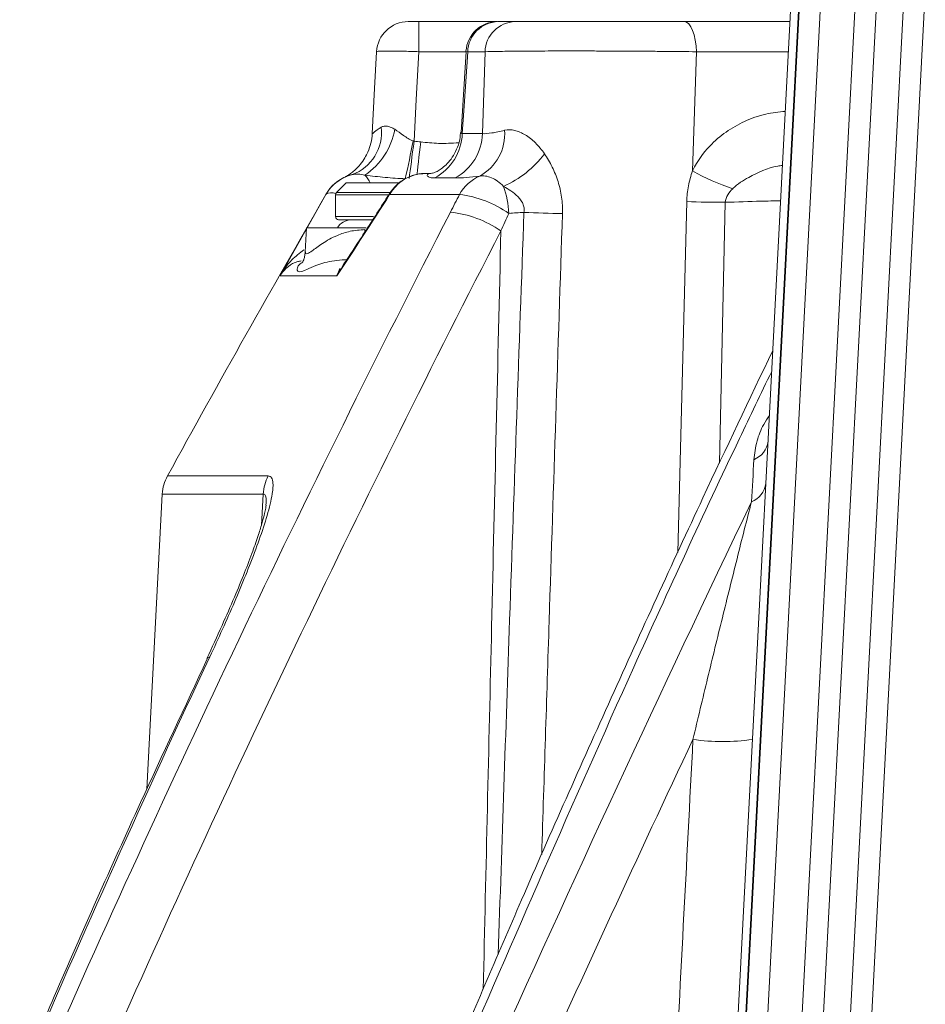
# Model space of a CAD drawing. Header units: millimetres. Extents: x 0 to 8410, y 0 to 5940.
# Tile 261 of 316: x 7125 to 7211, y 2287 to 2380. Entities that reach past the tile are written whole.
import ezdxf

# ---------------------------------------------------------------- set-up
doc = ezdxf.new("R2010")
doc.units = ezdxf.units.MM
doc.header["$LTSCALE"] = 10

msp = doc.modelspace()

# ---------------------------------------------------------------- linework, layer by layer
at = {"color": 7, "linetype": 'Continuous', "lineweight": 0}
for p, q in [((7192.564721, 2265.7711), (7200.406636, 2415.403623)), ((7191.817264, 2265.57476), (7199.664186, 2415.302995)), ((7162.699009, 2379.574764), (7170.101131, 2379.574764)), ((7170.19325, 2379.574764), (7171.81247, 2379.574764)), ((7187.789152, 2379.574764), (7197.791751, 2379.574764)), ((7167.189266, 2376.769382), (7166.690479, 2369.105745)), ((7163.916911, 2365.26795), (7163.20316, 2365.233901)), ((7155.817266, 2364.342708), (7154.905136, 2363.430578)), ((7155.817266, 2364.342708), (7160.81817, 2364.342708)), ((7152.167614, 2360.139217), (7153.91707, 2363.235894)), ((7154.817264, 2363.218445), (7154.817264, 2361.142706)), ((7155.117254, 2360.842708), (7158.264245, 2360.842708)), ((7149.578895, 2355.556975), (7152.076344, 2359.977666)), ((7152.081425, 2360.074762), (7151.963244, 2357.819709)), ((7157.727431, 2360.074762), (7152.081425, 2360.074762)), ((7138.451587, 2334.921676), (7136.989947, 2307.032126))]:
    msp.add_line(p, q, dxfattribs=at)
at = {"color": 8, "linetype": 'Continuous', "lineweight": 0}
for p, q in [((7192.691575, 2266.810586), (7199.941347, 2405.144486)), ((7201.937388, 2405.03988), (7194.687615, 2266.705978)), ((7198.175187, 2270.962256), (7204.120006, 2384.396273)), ((7206.116061, 2384.291667), (7200.171228, 2270.857646)), ((7202.809761, 2272.401913), (7208.586122, 2382.621485)), ((7210.582162, 2382.516879), (7204.805802, 2272.297304)), ((7162.699009, 2379.574764), (7162.699009, 2376.731771)), ((7167.186822, 2376.731771), (7162.699009, 2376.731771)), ((7167.321916, 2376.731771), (7167.184751, 2376.76965)), ((7168.964784, 2376.731771), (7167.321916, 2376.731771)), ((7168.726216, 2368.988443), (7168.964784, 2376.731771)), ((7188.935618, 2376.731771), (7188.573266, 2365.460488)), ((7197.642754, 2376.731771), (7188.935618, 2376.731771)), ((7166.813086, 2368.988443), (7168.726216, 2368.988443)), ((7163.20316, 2365.233901), (7163.835134, 2365.233901)), ((7166.147987, 2364.799577), (7164.209957, 2364.799577)), ((7153.91707, 2363.235894), (7153.905059, 2363.235894)), ((7159.846301, 2363.218445), (7154.817264, 2363.218445)), ((7154.905136, 2363.430578), (7159.935649, 2363.430578)), ((7159.94216, 2363.235894), (7159.936885, 2363.348845)), ((7166.55008, 2363.235894), (7159.94216, 2363.235894)), ((7187.191899, 2329.398926), (7188.022788, 2362.579096)), ((7191.671963, 2362.499426), (7191.113065, 2337.842237)), ((7154.817264, 2361.142706), (7158.419306, 2361.142706)), ((7157.595779, 2359.666149), (7157.610963, 2359.917748)), ((7155.703406, 2357.074756), (7155.937309, 2357.097338)), ((7154.95878, 2355.556975), (7149.578895, 2355.556975)), ((7138.940225, 2336.638171), (7148.461114, 2336.638171)), ((7147.992875, 2334.921676), (7138.451587, 2334.921676)), ((7147.815372, 2331.986199), (7147.992875, 2334.921676))]:
    msp.add_line(p, q, dxfattribs=at)
at = {"color": 8, "linetype": 'Continuous', "lineweight": 0, "flags": 128}
for points in [[(7187.789152, 2379.574764), (7188.005741, 2379.520881), (7188.214566, 2379.361186), (7188.408102, 2379.101414), (7188.579406, 2378.750879), (7188.722338, 2378.322187), (7188.831742, 2377.830732), (7188.9037, 2377.294171), (7188.935618, 2376.731771)], [(7162.699009, 2376.731771), (7162.458058, 2372.217405), (7162.247966, 2368.276823)], [(7167.321916, 2376.731771), (7166.984434, 2371.597502), (7166.813086, 2368.988443)], [(7162.247966, 2368.276823), (7162.18258, 2367.770958), (7162.117879, 2367.27317), (7162.054549, 2366.788703), (7161.993261, 2366.322625), (7161.934639, 2365.879867), (7161.879311, 2365.465063), (7161.827873, 2365.082595), (7161.780845, 2364.736471)], [(7162.8745, 2368.204954), (7162.81953, 2367.715466), (7162.765096, 2367.233339), (7162.711735, 2366.763312), (7162.659983, 2366.309989), (7162.610318, 2365.877795), (7162.56326, 2365.471009), (7162.519242, 2365.093592), (7162.518392, 2365.086365)], [(7142.653789, 2319.357503), (7142.751749, 2319.471288), (7142.94533, 2319.546747)]]:
    msp.add_lwpolyline(points, dxfattribs=at)
at = {"color": 7, "linetype": 'Continuous', "lineweight": 0, "flags": 128}
msp.add_lwpolyline([(7158.291946, 2368.988443), (7158.519651, 2373.257134), (7158.7052, 2376.731771)], dxfattribs=at)
at = {"color": 7, "linetype": 'Continuous', "lineweight": 0}
for centre, radius, start, end in [((7161.700816, 2376.575052), 2.999712, 90.00493794, 177.00522579), ((7170.151668, 2376.574749), 3.000015, 90.00041277, 176.17637538), ((7153.298295, 2369.250102), 5.000501, 336.33657543, 357.00054), ((7157.37102, 2361.239133), 4, 111.2689724, 150.05347032), ((8453.642518, 1614.448531), 1500, 150.053470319, 151.219215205), ((7155.117261, 2363.218444), 0.3, 135, 180), ((7155.117261, 2361.142708), 0.3, 180, 270), ((7156.317261, 2359.342708), 1.5, 90, 150.78856461), ((7142.446097, 2334.712334), 4, 151.2192152, 177)]:
    msp.add_arc(centre, radius, start, end, dxfattribs=at)
at = {"color": 8, "linetype": 'Continuous', "lineweight": 0}
for centre, radius, start, end in [((7170.252531, 2376.643417), 2.931947, 91.15853424, 178.27311742), ((7171.883298, 2376.656128), 2.919495, 91.39015736, 178.51532364), ((7154.952736, 2369.071353), 4.209551, 289.95630901, 7.0676631), ((7153.854147, 2370.578675), 6.678289, 304.23113947, 349.83932692), ((7161.802294, 2369.199072), 5.015217, 298.69008147, 357.59297551), ((7163.710037, 2369.188002), 5.020147, 299.05397221, 357.72178976), ((7166.223788, 2368.993835), 4.600782, 299.04468906, 3.85372599), ((7060.723632, 2387.404963), 103.217951, 347.30920471, 349.33465532), ((7166.703207, 2373.02989), 9.871625, 293.88763201, 322.93895744), ((7156.092841, 2363.528701), 2.15428, 22.2008955, 45.19688522), ((7198.958479, 2383.894098), 21.157755, 240.60375762, 251.86315636), ((7169.936028, 2361.431031), 3.836949, 112.66597565, 151.94037191), ((7154.457172, 2362.499532), 0.913203, 65.31876318, 126.2590939), ((7165.242432, 2352.817925), 10.499716, 55.33196116, 82.84573248), ((7162.304459, 2360.983916), 8.922797, 3.01695936, 19.78259552), ((7191.424045, 2434.757317), 72.258316, 267.30204434, 270.19658175), ((7164.621925, 2351.448753), 10.178018, 55.01644608, 83.98568883), ((7176.420032, 2430.3679), 68.921772, 266.85251534, 269.88286025), ((7193.544717, 2340.193105), 2.188289, 292.39876043, 352.05120402), ((7152.119634, 2334.718058), 4.13178, 152.30802111, 177.17526016), ((7193.352165, 2336.215762), 2.173266, 291.6005363, 351.78141154), ((7191.42628, 2330.893622), 19.37301, 261.6610774, 278.3389226)]:
    msp.add_arc(centre, radius, start, end, dxfattribs=at)
at = {"color": 7, "linetype": 'Continuous', "lineweight": 0}
for points, knots in [([(7161.700553, 2379.574759), (7161.698039, 2379.574759), (7161.72261, 2379.574759), (7161.819996, 2379.574759), (7161.894011, 2379.574759), (7162.078631, 2379.574759), (7162.190334, 2379.574759), (7162.43448, 2379.574759), (7162.565529, 2379.574759), (7162.699005, 2379.574759)], [0, 0, 0, 0, 0.25, 0.25, 0.5, 0.5, 0.75, 0.75, 1, 1, 1, 1]), ([(7171.812476, 2379.574759), (7172.070414, 2379.574759), (7172.405296, 2379.574759), (7173.019994, 2379.574759), (7173.244504, 2379.574759), (7173.729392, 2379.574759), (7173.987226, 2379.574759), (7174.805441, 2379.574759), (7175.410065, 2379.574759), (7176.408533, 2379.574759), (7176.75436, 2379.574759), (7177.461559, 2379.574759), (7177.824386, 2379.574759), (7178.568321, 2379.574759), (7178.949429, 2379.574759), (7179.730335, 2379.574759), (7180.131487, 2379.574759), (7181.336007, 2379.574759), (7182.148597, 2379.574759), (7183.381757, 2379.574759), (7183.797587, 2379.574759), (7184.621294, 2379.574759), (7185.028362, 2379.574759), (7186.235608, 2379.574759), (7187.021976, 2379.574759), (7187.789147, 2379.574759)], [0, 0, 0, 0, 0.125, 0.125, 0.1875, 0.1875, 0.25, 0.25, 0.375, 0.375, 0.4375, 0.4375, 0.5, 0.5, 0.5625, 0.5625, 0.625, 0.625, 0.75, 0.75, 0.8125, 0.8125, 0.875, 0.875, 1, 1, 1, 1]), ([(7166.627343, 2369.105253), (7166.624986, 2368.956478), (7166.61738, 2368.476238), (7166.385655, 2367.722364), (7165.999505, 2366.916555), (7165.524104, 2366.280702), (7165.03749, 2365.81517), (7164.595644, 2365.506005), (7164.211873, 2365.318113), (7163.987557, 2365.243211), (7163.881172, 2365.238772), (7163.917845, 2365.238093), (7163.918893, 2365.238074)], [0, 0, 0, 0, 0.056440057, 0.182186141, 0.299589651, 0.409206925, 0.513210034, 0.617664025, 0.729989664, 0.859062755, 0.995971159, 1, 1, 1, 1]), ([(7157.863821, 2367.248345), (7157.781788, 2367.064152), (7157.597104, 2366.649474), (7157.200448, 2366.101984), (7156.760401, 2365.62713), (7156.362663, 2365.29241), (7156.06482, 2365.085112), (7155.893475, 2364.979142), (7155.783711, 2364.915946), (7155.749948, 2364.89795), (7155.729855, 2364.887241)], [0, 0, 0, 0, 0.157658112, 0.354940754, 0.526309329, 0.665780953, 0.766873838, 0.833656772, 0.901011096, 1, 1, 1, 1]), ([(7163.203166, 2365.233901), (7162.869441, 2365.216755), (7162.545195, 2365.158544), (7161.914857, 2364.963538), (7161.606185, 2364.824002), (7161.042659, 2364.479452), (7160.782559, 2364.2731), (7160.312952, 2363.793032), (7160.110976, 2363.52739), (7159.942163, 2363.235899)], [0, 0, 0, 0, 0.25, 0.25, 0.5, 0.5, 0.75, 0.75, 1, 1, 1, 1]), ([(7163.091744, 2365.191463), (7162.932678, 2365.187488), (7162.391095, 2365.173955), (7161.506219, 2364.823529), (7160.571498, 2364.207251), (7160.143509, 2363.618909), (7159.947376, 2363.349292)], [0, 0, 0, 0, 0.125622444, 0.427713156, 0.737740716, 1, 1, 1, 1]), ([(7159.936513, 2363.347683), (7159.781343, 2363.102978), (7158.844156, 2361.625019), (7157.33127, 2359.27411), (7155.979119, 2357.217326), (7155.409421, 2356.350745)], [0, 0, 0, 0, 0.102995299, 0.622067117, 1, 1, 1, 1]), ([(7151.962246, 2357.816476), (7151.946494, 2357.660354), (7151.913365, 2357.332019), (7151.801519, 2357.030708), (7151.71323, 2356.849275), (7151.653447, 2356.775506), (7151.666086, 2356.787876), (7151.670168, 2356.791872)], [0, 0, 0, 0, 0.168995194, 0.355408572, 0.57590799, 0.863009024, 1, 1, 1, 1]), ([(7196.163456, 2348.505143), (7193.953015, 2343.865955), (7188.766568, 2332.980841), (7180.855434, 2315.659654), (7172.824862, 2297.627072), (7167.796108, 2285.83026), (7165.504242, 2280.453838)], [0, 0, 0, 0, 0.207321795, 0.486447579, 0.765947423, 1, 1, 1, 1]), ([(7148.266415, 2333.859641), (7148.266369, 2333.857129), (7148.266233, 2333.849672), (7148.229357, 2333.568824), (7148.11445, 2333.038538), (7147.88845, 2332.196068), (7147.51932, 2331.008976), (7146.972947, 2329.428407), (7146.215102, 2327.445453), (7145.23916, 2325.08797), (7144.046485, 2322.366615), (7143.143226, 2320.411945), (7142.659704, 2319.365594)], [0, 0, 0, 0, 0.020873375, 0.06198223, 0.113854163, 0.179945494, 0.263364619, 0.370451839, 0.501780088, 0.646635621, 0.810840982, 1, 1, 1, 1]), ([(7142.702739, 2319.334406), (7140.590115, 2314.813224), (7135.645511, 2304.23138), (7129.750135, 2291.042909), (7126.049905, 2282.340423), (7124.966721, 2279.792908)], [0, 0, 0, 0, 0.345383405, 0.808371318, 1, 1, 1, 1])]:
    msp.add_open_spline(points, degree=3, knots=knots, dxfattribs=at)
at = {"color": 8, "linetype": 'Continuous', "lineweight": 0}
for points, knots in [([(7162.699005, 2376.731767), (7162.432397, 2376.742409), (7162.170293, 2376.751834), (7161.654729, 2376.768351), (7161.398544, 2376.7755), (7160.910945, 2376.786942), (7160.679812, 2376.79126), (7160.242735, 2376.797106), (7160.036372, 2376.798599), (7159.667302, 2376.79861), (7159.502007, 2376.797174), (7159.211053, 2376.791333), (7159.088756, 2376.786973), (7158.893326, 2376.775621), (7158.818999, 2376.768541), (7158.722727, 2376.751886), (7158.700732, 2376.742409), (7158.705196, 2376.731767)], [0, 0, 0, 0, 0.125, 0.125, 0.25, 0.25, 0.375, 0.375, 0.5, 0.5, 0.625, 0.625, 0.75, 0.75, 0.875, 0.875, 1, 1, 1, 1]), ([(7188.935624, 2376.731767), (7187.97669, 2376.743451), (7186.993805, 2376.753821), (7185.484946, 2376.767479), (7184.976192, 2376.771714), (7183.946753, 2376.779528), (7183.427092, 2376.783094), (7181.886015, 2376.792565), (7180.870543, 2376.797346), (7179.365309, 2376.802206), (7178.864018, 2376.80344), (7177.888146, 2376.805067), (7177.411872, 2376.80547), (7176.482137, 2376.805473), (7176.028677, 2376.805072), (7175.14479, 2376.803462), (7174.712549, 2376.802244), (7173.464485, 2376.797374), (7172.708582, 2376.792584), (7171.685477, 2376.783152), (7171.363046, 2376.779631), (7170.756615, 2376.771809), (7170.475782, 2376.767546), (7169.706786, 2376.753841), (7169.2877, 2376.743449), (7168.964785, 2376.731767)], [0, 0, 0, 0, 0.125, 0.125, 0.1875, 0.1875, 0.25, 0.25, 0.375, 0.375, 0.4375, 0.4375, 0.5, 0.5, 0.5625, 0.5625, 0.625, 0.625, 0.75, 0.75, 0.8125, 0.8125, 0.875, 0.875, 1, 1, 1, 1]), ([(7188.573266, 2365.460488), (7188.585168, 2365.48573), (7188.998864, 2366.363099), (7189.983692, 2367.722589), (7191.716638, 2369.195627), (7193.50787, 2370.210748), (7195.401949, 2370.894732), (7196.72687, 2371.028665), (7197.34716, 2371.091369)], [0, 0, 0, 0, 0.0073980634, 0.2571460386, 0.4424295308, 0.6279026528, 0.8257948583, 1, 1, 1, 1]), ([(7159.130297, 2369.589296), (7159.219156, 2369.637271), (7159.314506, 2369.669708), (7159.519484, 2369.701741), (7159.62979, 2369.700852), (7159.855486, 2369.665233), (7159.971595, 2369.630532), (7160.200322, 2369.534757), (7160.314268, 2369.473502), (7160.427697, 2369.400568)], [0, 0, 0, 0, 0.25, 0.25, 0.5, 0.5, 0.75, 0.75, 1, 1, 1, 1]), ([(7158.291942, 2368.988443), (7158.287296, 2368.973314), (7158.303347, 2368.982019), (7158.375613, 2369.040943), (7158.432564, 2369.091701), (7158.653162, 2369.277957), (7158.860508, 2369.443636), (7159.130297, 2369.589296)], [0, 0, 0, 0, 0.25, 0.25, 0.5, 0.5, 1, 1, 1, 1]), ([(7160.427697, 2369.400568), (7160.698288, 2369.226581), (7160.964327, 2369.023551), (7161.385138, 2368.725777), (7161.529535, 2368.627179), (7161.832775, 2368.445792), (7161.98978, 2368.363708), (7162.158487, 2368.302187)], [0, 0, 0, 0, 0.5, 0.5, 0.75, 0.75, 1, 1, 1, 1]), ([(7166.66242, 2369.102436), (7166.66015, 2369.098407), (7166.60546, 2369.001323), (7166.697919, 2368.969848), (7166.79438, 2368.985422), (7166.813086, 2368.988443)], [0, 0, 0, 0, 0.033729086, 0.812619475, 1, 1, 1, 1]), ([(7168.726213, 2368.988443), (7168.967803, 2368.973966), (7169.263897, 2368.999659), (7169.960278, 2369.113709), (7170.360556, 2369.201863), (7170.81416, 2369.303057)], [0, 0, 0, 0, 0.5, 0.5, 1, 1, 1, 1]), ([(7170.81416, 2369.303057), (7171.115134, 2369.370202), (7171.431295, 2369.366317), (7171.926883, 2369.257639), (7172.095957, 2369.203768), (7172.433966, 2369.063266), (7172.600849, 2368.97774), (7173.094584, 2368.679574), (7173.414658, 2368.425798), (7174.030093, 2367.815732), (7174.318243, 2367.46589), (7174.580705, 2367.080606)], [0, 0, 0, 0, 0.25, 0.25, 0.375, 0.375, 0.5, 0.5, 0.75, 0.75, 1, 1, 1, 1]), ([(7162.8745, 2368.204954), (7163.440082, 2368.14679), (7164.634863, 2368.02392), (7165.834395, 2368.090167), (7166.466097, 2368.125054)], [0, 0, 0, 0, 0.4733763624, 1, 1, 1, 1]), ([(7174.580705, 2367.080606), (7174.846764, 2366.690041), (7175.090066, 2366.274406), (7175.523516, 2365.39294), (7175.710205, 2364.933754), (7176.012337, 2363.978954), (7176.127642, 2363.479835), (7176.268911, 2362.473747), (7176.296215, 2361.963563), (7176.279116, 2361.446273)], [0, 0, 0, 0, 0.25, 0.25, 0.5, 0.5, 0.75, 0.75, 1, 1, 1, 1]), ([(7197.079907, 2365.992028), (7196.930785, 2365.970996), (7195.808495, 2365.812709), (7194.19678, 2365.086991), (7192.822909, 2364.235037), (7192.383825, 2363.798964), (7192.372332, 2363.78755)], [0, 0, 0, 0, 0.085922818, 0.646651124, 0.990751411, 1, 1, 1, 1]), ([(7153.917065, 2363.235899), (7154.051175, 2363.469051), (7154.206096, 2363.68453), (7154.555595, 2364.081839), (7154.752577, 2364.265358), (7155.176693, 2364.587384), (7155.402081, 2364.725421), (7155.879171, 2364.956191), (7156.132739, 2365.048897), (7156.389477, 2365.114579)], [0, 0, 0, 0, 0.25, 0.25, 0.5, 0.5, 0.75, 0.75, 1, 1, 1, 1]), ([(7156.38947, 2365.114573), (7156.360768, 2365.107232), (7156.144656, 2365.051957), (7156.026131, 2365.000882), (7155.923347, 2364.956591)], [0, 0, 0, 0, 0.132811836, 1, 1, 1, 1]), ([(7157.610909, 2365.057232), (7157.380036, 2365.115158), (7157.156508, 2365.150604), (7156.742349, 2365.171109), (7156.555591, 2365.156576), (7156.389477, 2365.114579)], [0, 0, 0, 0, 0.5, 0.5, 1, 1, 1, 1]), ([(7161.419959, 2364.729062), (7160.786443, 2364.749783), (7160.152637, 2364.794384), (7159.201526, 2364.88326), (7158.884423, 2364.916464), (7158.249023, 2364.986061), (7157.930758, 2365.022566), (7157.610909, 2365.057232)], [0, 0, 0, 0, 0.5, 0.5, 0.75, 0.75, 1, 1, 1, 1]), ([(7164.209958, 2364.799572), (7164.031671, 2364.799572), (7163.884765, 2364.814959), (7163.656681, 2364.872561), (7163.575734, 2364.914855), (7163.490881, 2365.012842), (7163.486362, 2365.069114), (7163.575611, 2365.170995), (7163.667048, 2365.217775), (7163.835128, 2365.233901)], [0, 0, 0, 0, 0.25, 0.25, 0.5, 0.5, 0.75, 0.75, 1, 1, 1, 1]), ([(7188.022784, 2362.579094), (7188.035271, 2363.075345), (7188.090994, 2363.569167), (7188.278289, 2364.530812), (7188.40946, 2365.000656), (7188.573273, 2365.460488)], [0, 0, 0, 0, 0.5, 0.5, 1, 1, 1, 1]), ([(7168.457433, 2364.971643), (7167.999463, 2364.921564), (7167.578067, 2364.877201), (7166.808547, 2364.816193), (7166.46034, 2364.799572), (7166.147984, 2364.799572)], [0, 0, 0, 0, 0.5, 0.5, 1, 1, 1, 1]), ([(7170.70067, 2364.003849), (7170.527062, 2364.192099), (7170.340424, 2364.355199), (7169.956487, 2364.627901), (7169.761852, 2364.736053), (7169.372232, 2364.899318), (7169.176169, 2364.953932), (7168.804613, 2365.004999), (7168.626798, 2365.002742), (7168.457433, 2364.971643)], [0, 0, 0, 0, 0.25, 0.25, 0.5, 0.5, 0.75, 0.75, 1, 1, 1, 1]), ([(7172.635795, 2361.550097), (7172.663761, 2361.688947), (7172.670078, 2361.82835), (7172.635484, 2362.108291), (7172.595121, 2362.243107), (7172.479553, 2362.499369), (7172.40419, 2362.620905), (7172.237481, 2362.843616), (7172.14548, 2362.94646), (7171.852556, 2363.238037), (7171.634008, 2363.410924), (7171.178706, 2363.727733), (7170.942306, 2363.871015), (7170.70067, 2364.003849)], [0, 0, 0, 0, 0.125, 0.125, 0.25, 0.25, 0.375, 0.375, 0.5, 0.5, 0.75, 0.75, 1, 1, 1, 1]), ([(7192.372335, 2363.787546), (7192.195505, 2363.610404), (7192.033821, 2363.419639), (7191.777534, 2362.989174), (7191.687345, 2362.750362), (7191.671956, 2362.499423)], [0, 0, 0, 0, 0.5, 0.5, 1, 1, 1, 1]), ([(7196.90467, 2362.648297), (7196.28518, 2362.63408), (7194.647376, 2362.596494), (7192.81269, 2362.53664), (7191.671963, 2362.499426)], [0, 0, 0, 0, 0.3782439, 1, 1, 1, 1]), ([(7126.864942, 2280.025018), (7132.935071, 2293.840791), (7139.207366, 2307.549495), (7152.149795, 2334.735463), (7158.819366, 2348.211805), (7165.688348, 2361.570752)], [0, 0, 0, 0, 0.5, 0.5, 1, 1, 1, 1]), ([(7170.205037, 2291.407521), (7170.562763, 2301.944977), (7171.356522, 2325.326556), (7172.182214, 2348.706739), (7172.635789, 2361.550096)], [0, 0, 0, 0, 0.450673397, 1, 1, 1, 1]), ([(7176.279123, 2361.446272), (7175.856417, 2348.602448), (7175.191564, 2328.401067), (7174.549568, 2308.198629), (7174.315746, 2300.840686)], [0, 0, 0, 0, 0.635789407, 1, 1, 1, 1]), ([(7151.987742, 2357.818428), (7151.980754, 2357.758585), (7151.961517, 2357.593844), (7152.163107, 2357.605614), (7152.644756, 2357.924286), (7153.53493, 2358.615365), (7154.787099, 2359.320765), (7156.170708, 2359.812217), (7157.126699, 2359.882265), (7157.610963, 2359.917748)], [0, 0, 0, 0, 0.071127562, 0.195805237, 0.325612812, 0.520827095, 0.7218801, 0.859116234, 1, 1, 1, 1]), ([(7168.789039, 2288.107991), (7169.05175, 2299.530025), (7169.601312, 2323.423614), (7170.163804, 2347.316556), (7170.457403, 2359.787773)], [0, 0, 0, 0, 0.478037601, 1, 1, 1, 1]), ([(7149.578895, 2355.556975), (7149.581466, 2355.561441), (7149.890732, 2356.098526), (7150.549914, 2357.018514), (7151.435836, 2357.69872), (7151.829715, 2358.001138)], [0, 0, 0, 0, 0.0046353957, 0.5574633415, 1, 1, 1, 1]), ([(7151.591207, 2356.954555), (7151.476448, 2356.938652), (7150.976109, 2356.869316), (7150.273058, 2356.398306), (7149.78225, 2355.891875), (7149.580577, 2355.559746), (7149.578895, 2355.556975)], [0, 0, 0, 0, 0.116083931, 0.506116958, 0.99588055, 1, 1, 1, 1]), ([(7155.703406, 2357.074756), (7155.039776, 2357.004166), (7153.367239, 2356.826262), (7151.979352, 2356.0168), (7151.229503, 2355.850266), (7151.166041, 2356.237486), (7151.338994, 2356.622723), (7151.598022, 2356.755466), (7151.665996, 2356.7903)], [0, 0, 0, 0, 0.179758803, 0.453043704, 0.639658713, 0.822308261, 0.953370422, 1, 1, 1, 1]), ([(7155.454765, 2356.3211), (7155.276391, 2356.080924), (7155.095074, 2355.836787), (7154.960956, 2355.561444), (7154.95878, 2355.556975)], [0, 0, 0, 0, 0.983772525, 1, 1, 1, 1]), ([(7154.95878, 2355.556975), (7154.959378, 2355.559746), (7155.016421, 2355.823911), (7155.146009, 2356.038074), (7155.274238, 2356.249991)], [0, 0, 0, 0, 0.010489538, 1, 1, 1, 1]), ([(7196.059386, 2346.51919), (7195.040027, 2344.401228), (7190.587719, 2335.150492), (7180.436106, 2313.09453), (7171.687556, 2292.902171), (7166.108395, 2280.02502)], [0, 0, 0, 0, 0.097124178, 0.424214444, 1, 1, 1, 1]), ([(7195.840205, 2342.337105), (7195.654475, 2342.060903), (7195.13607, 2341.289977), (7194.571276, 2339.809929), (7194.446505, 2338.748096), (7194.378565, 2338.169913)], [0, 0, 0, 0, 0.202739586, 0.565880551, 1, 1, 1, 1]), ([(7148.461108, 2336.638173), (7148.605125, 2336.638173), (7148.712806, 2336.573201), (7148.824993, 2336.387647), (7148.854119, 2336.310496), (7148.895613, 2336.133341), (7148.908308, 2336.033042), (7148.919706, 2335.81209), (7148.918401, 2335.691427), (7148.903369, 2335.432043), (7148.889545, 2335.292913), (7148.832541, 2334.859154), (7148.774002, 2334.546194), (7148.552732, 2333.554524), (7148.342992, 2332.818206), (7147.860079, 2331.301611), (7147.585453, 2330.515883), (7146.990184, 2328.906452), (7146.668656, 2328.081079), (7145.991571, 2326.406352), (7145.637979, 2325.561846), (7144.54089, 2323.011067), (7143.761586, 2321.287775), (7142.945336, 2319.546747)], [0, 0, 0, 0, 0.0625, 0.0625, 0.09375, 0.09375, 0.125, 0.125, 0.15625, 0.15625, 0.1875, 0.1875, 0.25, 0.25, 0.375, 0.375, 0.5, 0.5, 0.625, 0.625, 0.75, 0.75, 1, 1, 1, 1]), ([(7148.247461, 2333.859059), (7148.260661, 2334.159205), (7148.282131, 2334.64742), (7148.136562, 2334.906777), (7148.026397, 2334.9182), (7147.992875, 2334.921676)], [0, 0, 0, 0, 0.526136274, 0.855808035, 1, 1, 1, 1]), ([(7188.61664, 2311.72543), (7189.079315, 2313.672836), (7189.541919, 2315.601786), (7190.467548, 2319.430675), (7190.930562, 2321.33045), (7191.857195, 2325.099872), (7192.320667, 2326.969049), (7193.011178, 2329.722654), (7193.240731, 2330.632787), (7193.698079, 2332.432324), (7193.925907, 2333.322053), (7194.152211, 2334.195115)], [0, 0, 0, 0, 0.25, 0.25, 0.5, 0.5, 0.75, 0.75, 0.875, 0.875, 1, 1, 1, 1]), ([(7186.576884, 2272.365415), (7186.648979, 2273.756523), (7186.721073, 2275.147626), (7186.793167, 2276.538727), (7187.401028, 2288.267854), (7188.008853, 2299.996757), (7188.61664, 2311.72543)], [0.00380779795, 0.00380779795, 0.00380779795, 0.00380779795, 0.00800000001, 0.00800000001, 0.00800000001, 0.043346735, 0.043346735, 0.043346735, 0.043346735])]:
    msp.add_open_spline(points, degree=3, knots=knots, dxfattribs=at)
for points in [[(7162.158487, 2368.302187), (7162.187601, 2368.291571), (7162.217708, 2368.283587), (7162.247972, 2368.276818)], [(7162.247972, 2368.276818), (7162.456465, 2368.250015), (7162.665582, 2368.228295), (7162.874493, 2368.20496)], [(7159.942163, 2363.235899), (7158.280366, 2360.627402), (7156.618562, 2358.064141), (7154.958774, 2355.556976)], [(7165.688348, 2361.570752), (7165.973745, 2362.125797), (7166.260986, 2362.680845), (7166.550079, 2363.235899)], [(7171.214896, 2361.453536), (7170.960785, 2360.898269), (7170.708289, 2360.343014), (7170.4574, 2359.78777)], [(7172.635795, 2361.550097), (7172.159521, 2361.518416), (7171.685869, 2361.486233), (7171.214896, 2361.453536)], [(7170.4574, 2359.78777), (7157.522433, 2334.64883), (7145.301444, 2309.103672), (7133.787798, 2283.156072)], [(7194.152211, 2334.195115), (7194.227832, 2335.524462), (7194.303284, 2336.849441), (7194.378562, 2338.169913)], [(7169.043441, 2280.025018), (7177.211482, 2298.270647), (7185.594979, 2316.325193), (7194.152211, 2334.195115)], [(7142.945336, 2319.546747), (7136.814883, 2306.470732), (7130.911074, 2293.297633), (7125.22526, 2280.025018)], [(7188.61664, 2311.72543), (7183.434255, 2300.70772), (7178.323526, 2289.619571), (7173.293969, 2278.459491)]]:
    msp.add_open_spline(points, degree=3, dxfattribs=at)

doc.saveas('drawing.dxf')
